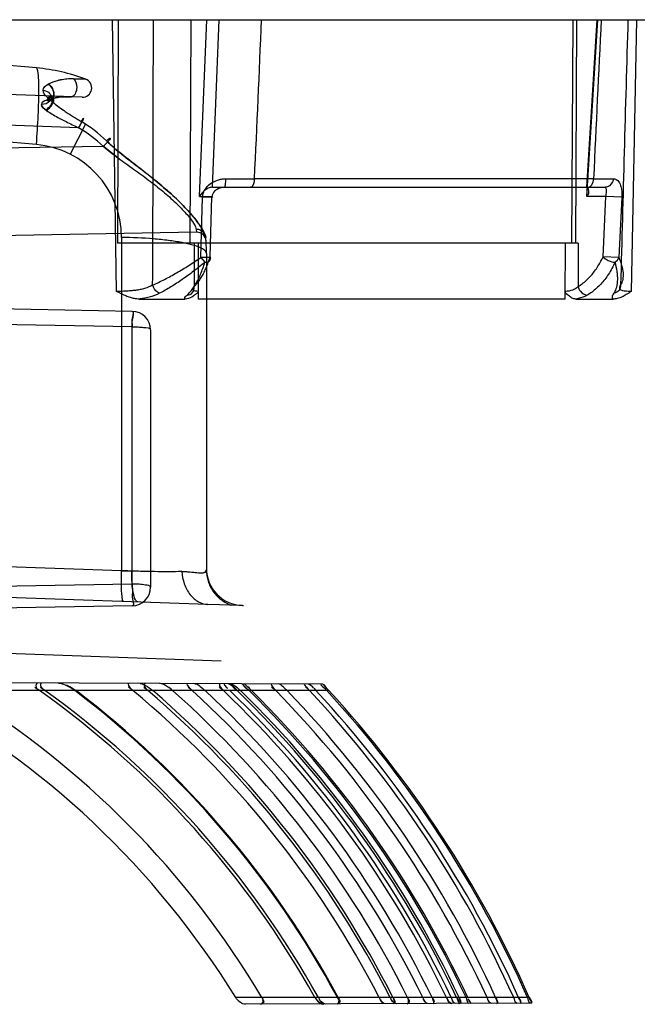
# Model space of a CAD drawing. Header units: millimetres. Extents: x 0 to 297, y 0 to 210.
# Tile 278 of 401: x 147.646 to 147.811, y 158.861 to 159.126. Entities that reach past the tile are written whole.
import ezdxf

# ---------------------------------------------------------------- set-up
doc = ezdxf.new("R2010")
doc.units = ezdxf.units.MM
doc.header["$LTSCALE"] = 16.335
doc.layers.add('INTFCLR_1', color=7, linetype='CONTINUOUS')
doc.layers.add('INTFCLR_144815', color=7, linetype='CONTINUOUS')

msp = doc.modelspace()

# ---------------------------------------------------------------- linework, layer by layer
at = {"layer": 'INTFCLR_1', "color": 9, "linetype": 'Continuous'}
for p, q in [((147.650021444, 159.1127574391), (147.5056636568, 159.125387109)), ((147.6622725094, 159.1049182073), (147.5056636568, 159.110387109)), ((147.6632385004, 159.109757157), (147.659950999, 159.1098176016)), ((147.6632385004, 159.109757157), (147.659950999, 159.1098176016)), ((147.6599509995, 159.1098175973), (147.6632384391, 159.1097570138)), ((147.6599509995, 159.1098175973), (147.6632384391, 159.1097570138)), ((147.650021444, 159.0921772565), (147.5056636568, 159.1048069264)), ((147.6613541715, 159.0966917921), (147.5056636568, 159.1021286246)), ((147.663172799, 159.0976999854), (147.6590911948, 159.0895987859)), ((147.6679941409, 159.0916823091), (147.5056636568, 159.08884882)), ((147.6723601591, 159.0882859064), (147.6679941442, 159.0916823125)), ((147.6930114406, 159.0686572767), (147.5056636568, 159.065387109)), ((147.6929197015, 159.069429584), (147.6930114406, 159.0686572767)), ((147.6728425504, 159.067272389), (147.6728425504, 158.9777948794)), ((147.6956636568, 159.0629477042), (147.6956636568, 158.9779303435)), ((147.6757509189, 159.0474182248), (147.5056636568, 159.050387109)), ((147.6757509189, 159.0432870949), (147.6320579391, 159.0440497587)), ((147.6757509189, 158.9742141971), (147.6757509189, 159.0432870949)), ((147.6806636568, 159.0424189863), (147.6806636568, 158.9733460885)), ((147.6728425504, 158.9777948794), (147.6167964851, 158.9797520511)), ((147.6960501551, 158.9687386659), (147.5056636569, 158.975387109)), ((147.6757509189, 158.9742141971), (147.5056636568, 158.9712453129)), ((147.675767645, 158.9733460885), (147.6757509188, 158.9742141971)), ((147.6757509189, 158.96834685), (147.5056636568, 158.9653779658)), ((147.7268776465, 158.9473400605), (147.615330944, 158.9477294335)), ((147.7285629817, 158.9456122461), (147.6160397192, 158.9456122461)), ((147.7823200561, 158.8631826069), (147.7035148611, 158.8631826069)), ((147.7829241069, 158.8616504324), (147.7061367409, 158.8613823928))]:
    msp.add_line(p, q, dxfattribs=at)
at = {"layer": 'INTFCLR_1', "color": 7, "linetype": 'Continuous'}
for p, q in [((147.6527585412, 159.101334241), (147.6525313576, 159.1014980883)), ((147.6527585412, 159.101334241), (147.6525313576, 159.1014980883)), ((147.689046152, 158.9775556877), (147.6904317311, 158.9775356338)), ((147.7032295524, 158.9462360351), (147.7038963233, 158.9456122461)), ((147.7077463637, 158.9456122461), (147.7071298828, 158.9462153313)), ((147.7244856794, 158.9462155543), (147.7250683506, 158.9456122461)), ((147.7280167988, 158.946201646), (147.7285629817, 158.9456122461)), ((147.7247948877, 158.8631826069), (147.7258906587, 158.8619373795)), ((147.7601310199, 158.8631826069), (147.760481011, 158.8625614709)), ((147.7604812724, 158.8625610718), (147.7601310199, 158.8631826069)), ((147.7258906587, 158.8619373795), (147.7259060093, 158.8619260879)), ((147.7259228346, 158.8619138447), (147.7259057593, 158.8619262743)), ((147.7468143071, 158.8615243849), (147.7463799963, 158.8616539))]:
    msp.add_line(p, q, dxfattribs=at)
at = {"layer": 'INTFCLR_1', "color": 6, "linetype": 'Continuous'}
for p, q in [((147.7023292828, 158.9685193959), (147.6960501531, 158.9687386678)), ((147.7053146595, 158.9684151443), (147.7023292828, 158.9685193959)), ((147.7053146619, 158.9684151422), (147.7056015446, 158.9684051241)), ((147.5056636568, 158.9603779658), (147.699635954, 158.9536043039))]:
    msp.add_line(p, q, dxfattribs=at)
at = {"layer": 'INTFCLR_1', "color": 7, "linetype": 'Continuous'}
for points in [[(147.7259214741, 158.8619148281), (147.725937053, 158.8619036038), (147.7259524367, 158.861892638), (147.7259679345, 158.86188171), (147.7259844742, 158.8618701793), (147.726002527, 158.8618577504), (147.7260216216, 158.8618447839), (147.7260412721, 158.8618316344), (147.7260613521, 158.8618184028), (147.726081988, 158.8618050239), (147.7261030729, 158.861791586)], [(147.7262814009, 158.8616874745), (147.7262538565, 158.8617024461), (147.7262270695, 158.8617173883), (147.7262009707, 158.8617323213), (147.7261755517, 158.8617472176), (147.7261508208, 158.8617620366), (147.7261267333, 158.8617767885), (147.7261032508, 158.8617914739)], [(147.7262160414, 158.8617236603), (147.7262405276, 158.8617098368), (147.726265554, 158.8616960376), (147.7262911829, 158.8616822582), (147.726317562, 158.8616684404), (147.7263447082, 158.8616546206), (147.7263726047, 158.8616408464), (147.7264013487, 158.8616270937), (147.7264310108, 158.861613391), (147.7264615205, 158.8615998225)], [(147.7269750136, 158.8614593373), (147.7269295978, 158.8614640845), (147.7268850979, 158.8614703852), (147.7268415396, 158.8614780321), (147.7267989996, 158.86148689), (147.7267575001, 158.8614968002), (147.726717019, 158.8615075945), (147.7266775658, 158.8615191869), (147.7266391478, 158.8615314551), (147.7266017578, 158.8615442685), (147.7265653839, 158.8615575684), (147.7265300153, 158.8615712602), (147.7264956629, 158.861585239), (147.7264623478, 158.8615994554)], [(147.726557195, 158.8615606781), (147.7265907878, 158.861548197), (147.7266255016, 158.8615360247), (147.7266612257, 158.8615242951), (147.7266979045, 158.8615130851), (147.7267355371, 158.8615025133), (147.7267741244, 158.8614926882), (147.7268136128, 158.8614836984), (147.7268540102, 158.8614756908), (147.7268953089, 158.8614688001), (147.7269374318, 158.8614631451), (147.7269803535, 158.8614589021), (147.7270240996, 158.8614562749), (147.72706867, 158.8614554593)]]:
    msp.add_lwpolyline(points, dxfattribs=at)
at = {"layer": 'INTFCLR_1', "color": 9, "linetype": 'Continuous'}
for centre, radius, start, end in [((147.6456636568, 159.0629477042), 0.05, 69.4211022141, 84.9999999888), ((147.6623597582, 159.1074166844), 0.0025, 267.9999999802, 69.42110221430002), ((147.6440387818, 159.0678481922), 0.0354577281, 57.3414943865, 59.491295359), ((147.6441294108, 159.0679888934), 0.0352903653, 45.5731233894, 59.4992245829), ((147.6441749, 159.0670156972), 0.0342899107, 46.00123730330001, 59.9337677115), ((147.6478425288, 159.0672723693), 0.0250000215, 4.52434e-05, 84.99995476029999), ((147.6930550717, 159.0661576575), 0.0025, 3.874885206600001, 90.9999999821), ((147.6456636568, 159.0629477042), 0.05, 0, 4.926790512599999), ((147.6756636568, 159.0424189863), 0.005, 0, 89.000000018), ((147.6877929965, 159.3267426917), 0.3492679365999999, 267.546699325, 267.9981576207), ((147.7056636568, 158.9784090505), 0.01, 180, 268.0000000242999), ((147.6756636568, 158.9733460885), 0.005, 270.9999999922, 359.9999999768)]:
    msp.add_arc(centre, radius, start, end, dxfattribs=at)
at = {"layer": 'INTFCLR_1', "color": 7, "linetype": 'Continuous'}
for centre, radius, start, end in [((147.6954099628, 158.9346540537), 0.0164587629, 45.301403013, 50.82718520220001), ((147.6701220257, 158.9076597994), 0.053442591, 46.1733571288, 47.76525494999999), ((147.7164179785, 158.9357692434), 0.0155977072, 42.4939017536, 47.8873850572), ((147.7078484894, 158.9271594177), 0.0277374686, 43.35498383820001, 46.68213847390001)]:
    msp.add_arc(centre, radius, start, end, dxfattribs=at)
at = {"layer": 'INTFCLR_1', "color": 6, "linetype": 'Continuous'}
for centre, radius, start, end in [((147.5062569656, 158.7414793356), 0.2317811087, 31.6735654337, 61.7286199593), ((147.5051048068, 158.7414791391), 0.2387939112, 30.6411477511, 58.7432028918), ((147.5062575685, 158.741479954), 0.250140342, 29.1132776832, 54.6933841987), ((147.5061526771, 158.7414800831), 0.2510414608, 28.9987609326, 54.40396295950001), ((147.5052090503, 158.7414793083), 0.2563638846, 28.3416955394, 52.7746558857), ((147.5051053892, 158.7414798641), 0.2566519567, 28.3068828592, 52.68987816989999), ((147.5060461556, 158.7414790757), 0.2655610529, 27.2767115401, 50.2360750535), ((147.5061509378, 158.7414787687), 0.2680878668, 26.9986901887, 49.5915213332), ((147.5053130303, 158.7414790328), 0.2694859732, 26.84726845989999, 49.2435110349), ((147.5052084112, 158.7414788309), 0.2730770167, 26.4665830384, 48.3769152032), ((147.5059419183, 158.7414795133), 0.2760837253, 26.1561810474, 47.67922829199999), ((147.5054180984, 158.7414793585), 0.2787872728, 25.8836587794, 47.07260871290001), ((147.5060471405, 158.7414799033), 0.2817271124, 25.5937835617, 46.43348082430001), ((147.5058375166, 158.7414795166), 0.283058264, 25.4648780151, 46.15103037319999), ((147.5055228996, 158.7414792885), 0.2846440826, 25.31301019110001, 45.8197993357), ((147.5053199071, 158.7414829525), 0.285423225, 25.23824973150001, 45.65799047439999), ((147.5057318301, 158.7414790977), 0.2867447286, 25.114687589, 45.3895949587), ((147.5056257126, 158.7414781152), 0.2872690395, 25.0658951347, 45.28396699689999), ((147.5059455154, 158.7414813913), 0.2916642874, 24.6620208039, 44.4175829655), ((147.5054207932, 158.741480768), 0.2942256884, 24.4333441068, 43.93102564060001), ((147.5058378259, 158.7414797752), 0.2982782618, 24.0803761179, 43.18601295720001), ((147.5055230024, 158.7414794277), 0.2997838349, 23.9519138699, 42.91661751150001), ((147.5057300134, 158.7414779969), 0.3017813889, 23.7838467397, 42.5653647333), ((147.5056262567, 158.7414786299), 0.3022768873, 23.7423300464, 42.4790020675)]:
    msp.add_arc(centre, radius, start, end, dxfattribs=at)
at = {"layer": 'INTFCLR_1', "color": 9, "linetype": 'Continuous'}
for points, knots in [([(147.650021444, 159.0921772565), (147.6502152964, 159.0947947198), (147.6504554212, 159.0986289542), (147.6506410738, 159.1035330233), (147.650687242, 159.1062715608), (147.6506727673, 159.1081986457), (147.6506278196, 159.1098817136), (147.6505218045, 159.1113706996), (147.6503124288, 159.1124307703), (147.650118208, 159.1127489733), (147.650021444, 159.1127574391)], [0, 0, 0, 0, 0.3800388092, 0.5562130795, 0.7104722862, 0.7767893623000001, 0.8348722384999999, 0.9554954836, 0.9859353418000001, 1, 1, 1, 1]), ([(147.6526967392, 159.1041345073), (147.6528652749, 159.1040623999), (147.6532960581, 159.1039385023), (147.6541070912, 159.1040816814), (147.6547972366, 159.1050512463), (147.6547119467, 159.1067751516), (147.6538978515, 159.1080030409), (147.6531972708, 159.108427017)], [0, 0, 0, 0, 0.0877233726, 0.2117421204, 0.3663005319, 0.6081288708, 1, 1, 1, 1]), ([(147.6532005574, 159.1084288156), (147.6533825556, 159.1083186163), (147.6539012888, 159.107903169), (147.6544280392, 159.1071116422), (147.6547061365, 159.1061690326), (147.6547829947, 159.1051295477), (147.6540929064, 159.1038622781), (147.653050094, 159.103985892), (147.652699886, 159.1041357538)], [0, 0, 0, 0, 0.1019473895, 0.3156563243, 0.4429133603, 0.5684180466, 0.8174743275, 1, 1, 1, 1]), ([(147.6599509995, 159.1098175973), (147.6590817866, 159.1098354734), (147.657623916, 159.1097507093), (147.6553472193, 159.1093136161), (147.6539620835, 159.1088330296), (147.6531972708, 159.108427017)], [0, 0, 0, 0, 0.3750966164, 0.6264115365, 1, 1, 1, 1]), ([(147.659950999, 159.1098176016), (147.6596616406, 159.1098235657), (147.6587942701, 159.1098188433), (147.65734862, 159.1096968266), (147.6553561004, 159.1093162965), (147.653968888, 159.1088364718), (147.6532005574, 159.1084288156)], [0, 0, 0, 0, 0.1249041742, 0.3742031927, 0.6246316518, 1, 1, 1, 1]), ([(147.6591522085, 159.1050271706), (147.65930469, 159.1050218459), (147.6599239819, 159.1051316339), (147.660705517, 159.106073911), (147.6610849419, 159.1077936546), (147.6606510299, 159.1093578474), (147.659950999, 159.1098176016)], [0, 0, 0, 0, 0.07883335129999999, 0.3143048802, 0.5672706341, 1, 1, 1, 1]), ([(147.6591522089, 159.1050271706), (147.6593046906, 159.1050218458), (147.6599239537, 159.1051316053), (147.6606976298, 159.1060643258), (147.6610857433, 159.1077790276), (147.6606600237, 159.1093519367), (147.6599509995, 159.1098175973)], [0, 0, 0, 0, 0.0788655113, 0.3144328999, 0.5615329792, 1, 1, 1, 1]), ([(147.6518134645, 159.1067596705), (147.6520426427, 159.1067381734), (147.6528122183, 159.1065865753), (147.6538248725, 159.1059043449), (147.6540752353, 159.1046882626), (147.653440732, 159.1033406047), (147.652175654, 159.1029293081), (147.6513716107, 159.1029513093)], [0, 0, 0, 0, 0.1047196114, 0.35804217, 0.4938962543, 0.6340730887, 1, 1, 1, 1]), ([(147.6532474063, 159.1045456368), (147.6530704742, 159.1047135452), (147.6524589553, 159.1053263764), (147.6518105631, 159.10611709), (147.6518137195, 159.1067596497)], [0, 0, 0, 0, 0.2751553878, 1, 1, 1, 1]), ([(147.6532459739, 159.1045469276), (147.6530690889, 159.1047146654), (147.652455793, 159.1053275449), (147.6518241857, 159.1061176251), (147.6518134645, 159.1067596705)], [0, 0, 0, 0, 0.2751657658, 1, 1, 1, 1]), ([(147.6526967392, 159.1041345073), (147.6533187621, 159.1043758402), (147.6546371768, 159.1047205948), (147.656802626, 159.105018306), (147.6583235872, 159.1050561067), (147.6591522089, 159.1050271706)], [0, 0, 0, 0, 0.3055295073, 0.6203188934, 1, 1, 1, 1]), ([(147.6591522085, 159.1050271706), (147.6588760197, 159.1050368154), (147.6580492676, 159.105049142), (147.656672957, 159.1049876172), (147.6547820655, 159.1047460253), (147.6534523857, 159.1044275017), (147.652699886, 159.1041357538)], [0, 0, 0, 0, 0.1266139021, 0.378755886, 0.6302353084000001, 1, 1, 1, 1]), ([(147.6527611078, 159.1013378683), (147.6529411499, 159.1014647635), (147.6532737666, 159.1017366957), (147.6537452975, 159.1022338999), (147.6543878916, 159.1030263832), (147.6552383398, 159.1051146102), (147.653621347, 159.1047683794), (147.6532459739, 159.1045469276)], [0, 0, 0, 0, 0.1247926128, 0.2441029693, 0.3800727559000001, 0.7530810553, 1, 1, 1, 1]), ([(147.6532459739, 159.1045469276), (147.6537195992, 159.1040930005), (147.6550910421, 159.1029637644), (147.6568957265, 159.1016646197), (147.6585730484, 159.1005414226), (147.6597128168, 159.0998094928), (147.6608687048, 159.0990939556), (147.6616484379, 159.0986288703), (147.6620395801, 159.0983968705)], [0, 0, 0, 0, 0.183123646, 0.4949655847, 0.6205441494, 0.7465742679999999, 0.8730550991, 1, 1, 1, 1]), ([(147.6527611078, 159.1013378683), (147.653232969, 159.1010023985), (147.6542315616, 159.1003687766), (147.6559717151, 159.0993800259), (147.6583444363, 159.0981319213), (147.6602154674, 159.097226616), (147.6613541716, 159.0966917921)], [0, 0, 0, 0, 0.1776285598, 0.3624133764, 0.6140221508, 1, 1, 1, 1]), ([(147.6613541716, 159.0966917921), (147.6614681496, 159.0968843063), (147.6618720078, 159.097584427), (147.6633171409, 159.1000994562), (147.6622299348, 159.0986979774), (147.6620394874, 159.0983966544)], [0, 0, 0, 0, 0.1698818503, 0.7293255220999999, 1, 1, 1, 1]), ([(147.6613541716, 159.0966917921), (147.6614681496, 159.0968843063), (147.6618720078, 159.097584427), (147.6633171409, 159.1000994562), (147.6622299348, 159.0986979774), (147.6620394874, 159.0983966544)], [0, 0, 0, 0, 0.1698818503, 0.7293255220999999, 1, 1, 1, 1]), ([(147.6613541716, 159.0966917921), (147.6615994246, 159.097106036), (147.6620675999, 159.0980018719), (147.6624750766, 159.0985632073), (147.662738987, 159.0993737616), (147.662464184, 159.0990558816), (147.6623139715, 159.0988153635), (147.6621289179, 159.0985382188), (147.6620395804, 159.0983968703)], [0, 0, 0, 0, 0.357546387, 0.6788259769, 0.7253242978, 0.7724505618, 0.8758066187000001, 1, 1, 1, 1]), ([(147.6688326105, 159.0931913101), (147.6689616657, 159.0933102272), (147.6692279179, 159.0935454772), (147.6694711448, 159.0937433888), (147.6698563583, 159.0940068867), (147.6697280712, 159.093577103), (147.6694233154, 159.0932895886), (147.6688423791, 159.0925360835), (147.6683350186, 159.0920252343), (147.6679941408, 159.0916823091)], [0, 0, 0, 0, 0.127503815, 0.2379455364, 0.2962226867, 0.3383310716, 0.4668162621, 0.64869022, 1, 1, 1, 1]), ([(147.6954788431, 159.0672418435), (147.6954506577, 159.0675688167), (147.6952020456, 159.0683260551), (147.6945723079, 159.0695171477), (147.6927808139, 159.0721944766), (147.6903625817, 159.0748899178), (147.6875852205, 159.0776354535), (147.6856733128, 159.0793968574), (147.6836661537, 159.0811437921), (147.6819296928, 159.0825751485), (147.6805085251, 159.0837117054), (147.6790718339, 159.08484323), (147.6772628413, 159.0862364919), (147.6750900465, 159.0878992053), (147.6729362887, 159.0895798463), (147.6711835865, 159.0910319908), (147.669821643, 159.0922430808), (147.6691572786, 159.092869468), (147.6688326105, 159.0931913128)], [0, 0, 0, 0, 0.026211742, 0.0625242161, 0.1076628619, 0.2830248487, 0.3503449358, 0.4196750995, 0.4905863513, 0.5628510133, 0.599387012, 0.6359266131, 0.7089111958, 0.7817510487, 0.8544474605, 0.9270953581, 0.9634874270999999, 1, 1, 1, 1]), ([(147.6688326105, 159.0931913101), (147.6691575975, 159.0928712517), (147.6698205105, 159.0922448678), (147.6711828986, 159.0910314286), (147.6729432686, 159.0895744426), (147.6747478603, 159.0881672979), (147.6762016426, 159.0870485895), (147.6776555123, 159.0859351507), (147.6794596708, 159.0845431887), (147.6815919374, 159.0828546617), (147.6836719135, 159.0811369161), (147.6856823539, 159.0793890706), (147.6875939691, 159.0776251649), (147.6893765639, 159.0758658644), (147.6910038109, 159.0741365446), (147.6924360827, 159.0724703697), (147.6936509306, 159.0709063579), (147.6947306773, 159.0692426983), (147.6954125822, 159.0680112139), (147.6954788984, 159.0672418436)], [0, 0, 0, 0, 0.0364372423, 0.07283844, 0.1457278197, 0.2189245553, 0.2556353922, 0.2922657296, 0.3652115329, 0.4376655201, 0.5095285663, 0.5806844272, 0.6504491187, 0.7172727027, 0.7807322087, 0.8400315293, 0.8928975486, 0.9383120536, 1, 1, 1, 1]), ([(147.6679941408, 159.0916823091), (147.6692786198, 159.090587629), (147.6712935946, 159.0890426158), (147.6740448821, 159.0870755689), (147.6761108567, 159.0856116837), (147.6781494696, 159.0841479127), (147.6801407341, 159.0826745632), (147.6820717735, 159.0811826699), (147.6839313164, 159.0796760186), (147.6856894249, 159.0781609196), (147.6873245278, 159.0766596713), (147.68881405, 159.0751933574), (147.6901242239, 159.0737878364), (147.6913621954, 159.0723176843), (147.6923425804, 159.0709284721), (147.6928734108, 159.0698736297), (147.6929197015, 159.069429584)], [0, 0, 0, 0, 0.1501208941, 0.2255835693, 0.3008820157, 0.3753431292, 0.4488241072, 0.5212096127, 0.5923882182, 0.6616879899, 0.7276185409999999, 0.7898159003, 0.8475301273, 0.8985903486, 0.9602872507, 1, 1, 1, 1]), ([(147.6954788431, 159.0672418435), (147.6954538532, 159.0675317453), (147.6951466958, 159.0687038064), (147.6938140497, 159.0694589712), (147.6929197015, 159.069429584)], [0, 0, 0, 0, 0.2453828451, 1, 1, 1, 1]), ([(147.6954788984, 159.0672418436), (147.695427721, 159.0678355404), (147.6948056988, 159.0690366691), (147.6935316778, 159.0694496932), (147.6929197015, 159.069429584)], [0, 0, 0, 0, 0.4932096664, 1, 1, 1, 1]), ([(147.6956636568, 159.0629477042), (147.6956636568, 159.0636790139), (147.6939787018, 159.0645910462), (147.691812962, 159.0653051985), (147.6888686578, 159.0659637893), (147.6853568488, 159.0664905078), (147.679930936, 159.0670443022), (147.6757058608, 159.0672288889), (147.6728425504, 159.067272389)], [0, 0, 0, 0, 0.0925205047, 0.1855552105, 0.3114203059, 0.4650078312, 0.6377109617, 1, 1, 1, 1]), ([(147.6757509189, 159.0474182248), (147.6762305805, 159.0474098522), (147.6753565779, 159.0451208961), (147.6757642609, 159.044184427), (147.6757509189, 159.0432870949)], [0, 0, 0, 0, 0.348349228, 1, 1, 1, 1]), ([(147.6757509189, 159.0432870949), (147.6757596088, 159.0438715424), (147.6754954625, 159.0449614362), (147.6765434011, 159.0474043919), (147.6757509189, 159.0474182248)], [0, 0, 0, 0, 0.4244467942, 1, 1, 1, 1]), ([(147.6757509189, 159.0432870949), (147.676280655, 159.0432854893), (147.6773506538, 159.0432741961), (147.678783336, 159.0430317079), (147.6806636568, 159.0430803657), (147.6806636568, 159.0424189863)], [0, 0, 0, 0, 0.3153679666, 0.6062626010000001, 1, 1, 1, 1]), ([(147.6733651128, 158.9695308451), (147.6731562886, 158.9695381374), (147.6730754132, 158.9706971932), (147.6729051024, 158.9716584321), (147.6728539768, 158.9732398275), (147.6728076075, 158.975187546), (147.6728212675, 158.976740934), (147.6728425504, 158.9777948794)], [0, 0, 0, 0, 0.0752555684, 0.2896871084, 0.4441857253, 0.6203357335, 1, 1, 1, 1]), ([(147.689046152, 158.9775556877), (147.6879049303, 158.9775246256), (147.685451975, 158.9774975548), (147.6815625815, 158.9775245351), (147.6773025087, 158.9776229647), (147.6743544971, 158.977730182), (147.6728425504, 158.9777948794)], [0, 0, 0, 0, 0.2113104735, 0.4539993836, 0.7198930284, 1, 1, 1, 1]), ([(147.6772150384, 158.9693964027), (147.6769303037, 158.9694063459), (147.6763244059, 158.9703376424), (147.675979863, 158.972023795), (147.6756411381, 158.9746638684), (147.6755924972, 158.9766327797), (147.6755924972, 158.9776879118)], [0, 0, 0, 0, 0.0986461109, 0.3139044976, 0.6346728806, 1, 1, 1, 1]), ([(147.689046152, 158.9775556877), (147.6895496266, 158.9775623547), (147.690940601, 158.9775402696), (147.6927394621, 158.9773092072), (147.6956636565, 158.9770261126), (147.6956636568, 158.9779303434)], [0, 0, 0, 0, 0.2252950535, 0.5954098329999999, 1, 1, 1, 1]), ([(147.689046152, 158.9775556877), (147.6891261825, 158.9764395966), (147.6895644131, 158.9742260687), (147.6910786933, 158.9713226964), (147.6933435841, 158.9692955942), (147.6951953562, 158.9687685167), (147.6960501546, 158.9687386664)], [0, 0, 0, 0, 0.2745585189, 0.5464650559, 0.7901301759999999, 1, 1, 1, 1]), ([(147.6956636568, 158.9779303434), (147.6956636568, 158.9769349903), (147.6959736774, 158.9748820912), (147.6973629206, 158.9720709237), (147.6995548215, 158.9698267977), (147.7013894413, 158.9688512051), (147.7023292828, 158.9685193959)], [0, 0, 0, 0, 0.2438362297, 0.4997691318, 0.7558352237, 1, 1, 1, 1]), ([(147.675767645, 158.9733460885), (147.6757762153, 158.9728548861), (147.6758465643, 158.9717701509), (147.6755722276, 158.9704063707), (147.6763913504, 158.9683580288), (147.6757509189, 158.96834685)], [0, 0, 0, 0, 0.294764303, 0.6156850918, 1, 1, 1, 1]), ([(147.6806636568, 158.9733460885), (147.6806636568, 158.9738394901), (147.6790349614, 158.9739313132), (147.6776366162, 158.9741902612), (147.6763761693, 158.974212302), (147.6757509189, 158.9742141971)], [0, 0, 0, 0, 0.293053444, 0.6286339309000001, 1, 1, 1, 1])]:
    msp.add_open_spline(points, degree=3, knots=knots, dxfattribs=at)
for points in [[(147.6518134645, 159.1067596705), (147.6518013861, 159.107482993), (147.6525634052, 159.1080862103), (147.6532005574, 159.1084288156)], [(147.6518137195, 159.1067596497), (147.6518044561, 159.1074818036), (147.6525622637, 159.1080829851), (147.6531972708, 159.108427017)], [(147.652699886, 159.1041357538), (147.6521473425, 159.1039198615), (147.6513426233, 159.1035438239), (147.6513716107, 159.1029513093)], [(147.652762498, 159.1013368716), (147.6521835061, 159.1017483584), (147.6513689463, 159.1022409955), (147.6513716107, 159.1029513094)], [(147.6513716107, 159.1029513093), (147.6513801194, 159.1022415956), (147.6521828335, 159.1017494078), (147.6527611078, 159.1013378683)]]:
    msp.add_open_spline(points, degree=3, dxfattribs=at)
at = {"layer": 'INTFCLR_1', "color": 7, "linetype": 'Continuous'}
for points, knots in [([(147.6525313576, 159.1014980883), (147.6527161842, 159.1016187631), (147.6530583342, 159.1018809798), (147.6535427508, 159.1023674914), (147.654212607, 159.1031615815), (147.6550557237, 159.1052616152), (147.6534052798, 159.1049803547), (147.6530112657, 159.104765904)], [0, 0, 0, 0, 0.1231964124, 0.2410528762, 0.3755812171, 0.7496297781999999, 1, 1, 1, 1]), ([(147.6525313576, 159.1014980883), (147.6527161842, 159.1016187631), (147.6530583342, 159.1018809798), (147.6535427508, 159.1023674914), (147.654212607, 159.1031615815), (147.6550557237, 159.1052616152), (147.6534052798, 159.1049803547), (147.6530112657, 159.104765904)], [0, 0, 0, 0, 0.1231964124, 0.2410528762, 0.3755812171, 0.7496297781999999, 1, 1, 1, 1]), ([(147.6530112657, 159.104765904), (147.6535489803, 159.1042206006), (147.6546652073, 159.1033130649), (147.6561700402, 159.1021868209), (147.6574533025, 159.1012914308), (147.6585732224, 159.1005407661), (147.6597126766, 159.099809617), (147.6608685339, 159.0990942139), (147.6616480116, 159.0986284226), (147.6620394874, 159.0983966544)], [0, 0, 0, 0, 0.2075711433, 0.3884682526, 0.5097666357, 0.6315762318, 0.753889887, 0.876692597, 1, 1, 1, 1]), ([(147.689046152, 158.9775556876), (147.689994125, 158.9775807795), (147.6915893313, 158.9774813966), (147.6935097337, 158.977191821), (147.6956636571, 158.9771829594), (147.6956636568, 158.9779303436)], [0, 0, 0, 0, 0.4222890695, 0.6671828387, 1, 1, 1, 1]), ([(147.7016255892, 158.9474282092), (147.7020780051, 158.9474347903), (147.7027862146, 158.9465133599), (147.7035239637, 158.945973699), (147.7038963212, 158.9456122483)], [0, 0, 0, 0, 0.4657843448, 1, 1, 1, 1]), ([(147.7247948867, 158.8631826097), (147.72504477, 158.8627334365), (147.7256847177, 158.8619948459), (147.72660603, 158.8614512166), (147.7270686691, 158.8614554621)], [0, 0, 0, 0, 0.5262852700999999, 1, 1, 1, 1])]:
    msp.add_open_spline(points, degree=3, knots=knots, dxfattribs=at)
at = {"layer": 'INTFCLR_1', "color": 6, "linetype": 'Continuous'}
for points in [[(147.6503202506, 158.9476072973), (147.64983532, 158.9476089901), (147.6497400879, 158.9464445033), (147.650135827, 158.9461642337)], [(147.6513646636, 158.9476036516), (147.6508957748, 158.9476052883), (147.6511475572, 158.9464795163), (147.6515288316, 158.9462065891)], [(147.6748160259, 158.9475217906), (147.6743441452, 158.9475234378), (147.6749118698, 158.9464843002), (147.6752746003, 158.9461824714)], [(147.6792064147, 158.9475064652), (147.6787567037, 158.947508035), (147.6790068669, 158.9464564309), (147.6793492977, 158.9461649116)], [(147.6905559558, 158.9474668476), (147.6900687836, 158.9474685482), (147.6908804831, 158.9465036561), (147.691240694, 158.9461756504)], [(147.6993024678, 158.9474363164), (147.6988567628, 158.9474378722), (147.699363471, 158.9464626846), (147.6996864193, 158.9461555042)], [(147.70046976, 158.9474322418), (147.6999568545, 158.9474340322), (147.700991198, 158.9465332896), (147.701361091, 158.9461779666)], [(147.70046976, 158.9474322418), (147.7000121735, 158.9474338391), (147.7009151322, 158.946616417), (147.7012451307, 158.9462994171)], [(147.7054298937, 158.9474149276), (147.7049614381, 158.9474165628), (147.7060270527, 158.9466908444), (147.7063605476, 158.9463618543)], [(147.7131870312, 158.94738785), (147.7127331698, 158.9473894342), (147.7134497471, 158.9464803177), (147.7137673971, 158.9461561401)], [(147.722063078, 158.9473568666), (147.7215916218, 158.9473585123), (147.7225012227, 158.9465082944), (147.7228238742, 158.9461645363)], [(147.722063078, 158.9473568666), (147.7215916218, 158.9473585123), (147.7225012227, 158.9465082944), (147.7228238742, 158.9461645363)], [(147.7231037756, 158.9473532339), (147.7236277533, 158.9473514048), (147.7239728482, 158.9467529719), (147.7243296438, 158.9463692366)], [(147.7265372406, 158.9473412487), (147.7259495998, 158.9473433), (147.7272608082, 158.9464134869), (147.7276583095, 158.9459806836)], [(147.7268776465, 158.9473400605), (147.7273522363, 158.9473384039), (147.7275682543, 158.9466876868), (147.7278887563, 158.946337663)], [(147.6508266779, 158.9456122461), (147.6504326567, 158.945891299), (147.6492645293, 158.9465799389), (147.6497473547, 158.9465782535)], [(147.652275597, 158.9456122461), (147.6518974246, 158.9458829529), (147.6507478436, 158.9465179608), (147.6512129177, 158.9465163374)], [(147.675905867, 158.9456122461), (147.6755336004, 158.94592201), (147.6743828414, 158.9466297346), (147.6748671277, 158.9466280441)], [(147.6799342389, 158.9456122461), (147.6795903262, 158.945905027), (147.6785457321, 158.9465927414), (147.6789973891, 158.9465911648)], [(147.6918237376, 158.9456122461), (147.6914736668, 158.9459310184), (147.6903580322, 158.9466302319), (147.6908314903, 158.9466285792)], [(147.7002124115, 158.9456122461), (147.6998618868, 158.9459456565), (147.6987768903, 158.9467095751), (147.6992606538, 158.9467078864)], [(147.7071075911, 158.9456122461), (147.7067553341, 158.9459597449), (147.7055694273, 158.9466698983), (147.7060642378, 158.946668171)], [(147.7077463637, 158.9456122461), (147.7073944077, 158.9459607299), (147.7071745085, 158.9466444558), (147.7066792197, 158.9466461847)], [(147.7142691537, 158.9456122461), (147.7139293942, 158.9459589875), (147.7128396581, 158.9467228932), (147.7133251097, 158.9467211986)], [(147.7233231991, 158.9456122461), (147.7229824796, 158.9459752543), (147.7218515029, 158.9467464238), (147.72234936, 158.9467446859)], [(147.7279938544, 158.9456122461), (147.7276558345, 158.9459802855), (147.7264965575, 158.9467330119), (147.7269962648, 158.9467312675)], [(147.7102022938, 158.8613965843), (147.7106526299, 158.8613981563), (147.7110559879, 158.8622073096), (147.7108264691, 158.8625947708)], [(147.7105572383, 158.8631826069), (147.7107946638, 158.8627817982), (147.7113292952, 158.8618206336), (147.7108634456, 158.8618190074)], [(147.7257210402, 158.8631826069), (147.7259689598, 158.8627353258), (147.7261709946, 158.8619851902), (147.7266823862, 158.8619869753)], [(147.727747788, 158.8614578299), (147.7272370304, 158.861456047), (147.7266729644, 158.8617850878), (147.7264253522, 158.8622318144)], [(147.7307571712, 158.8614683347), (147.7312622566, 158.8614700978), (147.7314336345, 158.8624745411), (147.7311941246, 158.8629192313)], [(147.7308430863, 158.8631826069), (147.7310693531, 158.8627631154), (147.7316506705, 158.8617932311), (147.7311740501, 158.8617915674)], [(147.7308430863, 158.8631826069), (147.7310693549, 158.8627631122), (147.7316507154, 158.8617932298), (147.7311740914, 158.861791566)], [(147.7310668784, 158.8631826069), (147.7312876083, 158.862772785), (147.7317751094, 158.8618090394), (147.7313096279, 158.8618074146)], [(147.7420777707, 158.8631826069), (147.7422979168, 158.8627556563), (147.74242571, 158.8620016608), (147.7429060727, 158.8620033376)], [(147.7436930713, 158.8615134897), (147.7431586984, 158.8615116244), (147.7427095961, 158.8620686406), (147.7424646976, 158.862543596)], [(147.7450216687, 158.8631826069), (147.7452386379, 158.8627567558), (147.7453968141, 158.8620285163), (147.7458747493, 158.8620301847)], [(147.7457520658, 158.8631826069), (147.7459552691, 158.8627811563), (147.7465923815, 158.8618920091), (147.7461424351, 158.8618904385)], [(147.7458847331, 158.86152114), (147.7463388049, 158.8615227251), (147.746097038, 158.8624782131), (147.7458919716, 158.8628833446)], [(147.7495925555, 158.8615340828), (147.7500507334, 158.8615356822), (147.7499996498, 158.862483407), (147.74979545, 158.8628935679)], [(147.7496653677, 158.8631826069), (147.74988085, 158.8627497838), (147.7504125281, 158.8617579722), (147.7499290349, 158.8617562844)], [(147.7537535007, 158.8631826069), (147.7539553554, 158.8627715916), (147.7540209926, 158.862014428), (147.7544788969, 158.8620160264)], [(147.755059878, 158.8615531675), (147.7546015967, 158.8615515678), (147.7543092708, 158.8621331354), (147.7541072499, 158.8625444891)], [(147.7562380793, 158.8631826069), (147.7564336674, 158.8627795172), (147.7571250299, 158.8619137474), (147.7566769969, 158.8619121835)], [(147.7565565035, 158.8615583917), (147.7570030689, 158.8615599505), (147.75656921, 158.8624838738), (147.7563742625, 158.8628856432)], [(147.7613963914, 158.8631826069), (147.7616205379, 158.8627119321), (147.761657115, 158.8618263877), (147.7621784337, 158.8618282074)], [(147.7624559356, 158.8615789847), (147.7619350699, 158.8615771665), (147.7617813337, 158.8623871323), (147.761557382, 158.8628573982)], [(147.7628370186, 158.8631826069), (147.7630292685, 158.8627761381), (147.7637795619, 158.8619285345), (147.7633299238, 158.8619269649)], [(147.7633292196, 158.861582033), (147.7637804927, 158.8615836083), (147.7631648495, 158.8624799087), (147.7629719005, 158.8628878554)], [(147.7636162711, 158.861583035), (147.7641509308, 158.8615849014), (147.7637252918, 158.862698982), (147.7634973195, 158.8631826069)], [(147.7634973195, 158.8631826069), (147.7637008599, 158.8627508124), (147.7643078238, 158.8617914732), (147.7638304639, 158.8617898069)], [(147.7653677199, 158.8631826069), (147.7655593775, 158.862773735), (147.7655212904, 158.8619690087), (147.7659728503, 158.861970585)], [(147.7662190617, 158.8615921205), (147.7657244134, 158.8615903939), (147.7657151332, 158.862445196), (147.7655051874, 158.862893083)], [(147.7665062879, 158.8615931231), (147.7669752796, 158.8615947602), (147.7661717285, 158.8624703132), (147.7659730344, 158.8628951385)], [(147.7665062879, 158.8615931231), (147.7669752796, 158.8615947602), (147.7661717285, 158.8624703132), (147.7659730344, 158.8628951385)], [(147.7665062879, 158.8615931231), (147.7669733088, 158.8615947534), (147.7661735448, 158.862466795), (147.7659756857, 158.8628898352)], [(147.7665062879, 158.8615931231), (147.7669733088, 158.8615947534), (147.7661735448, 158.862466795), (147.7659756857, 158.8628898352)], [(147.7710056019, 158.8631826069), (147.7712210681, 158.8627133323), (147.7713027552, 158.8618624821), (147.7718191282, 158.8618642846)], [(147.7721826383, 158.8616129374), (147.7716415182, 158.8616110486), (147.7713831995, 158.8623798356), (147.7711574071, 158.8628716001)], [(147.7732965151, 158.8631826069), (147.7734932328, 158.8627496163), (147.7741751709, 158.8618156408), (147.7736995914, 158.8618139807)], [(147.7735837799, 158.8616178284), (147.7741140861, 158.8616196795), (147.7735158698, 158.8626997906), (147.7732965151, 158.8631826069)], [(147.7781581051, 158.8631826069), (147.7783597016, 158.8627315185), (147.7783700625, 158.8618775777), (147.7788641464, 158.8618793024)], [(147.7791166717, 158.8616371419), (147.778624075, 158.8616354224), (147.7785039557, 158.862421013), (147.7783029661, 158.8628707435)], [(147.7799369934, 158.8616400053), (147.7804722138, 158.8616418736), (147.7797086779, 158.8626934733), (147.779491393, 158.8631826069)], [(147.779491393, 158.8631826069), (147.7796855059, 158.8627456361), (147.780445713, 158.8618311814), (147.7799675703, 158.8618295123)], [(147.7818821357, 158.8631826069), (147.7820733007, 158.8627488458), (147.7820177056, 158.8618961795), (147.7824917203, 158.8618978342)], [(147.7826538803, 158.8616494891), (147.7821965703, 158.8616478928), (147.7822073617, 158.8624492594), (147.7820229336, 158.8628677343)], [(147.7823200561, 158.8631826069), (147.7825082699, 158.8627547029), (147.7833244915, 158.8618887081), (147.7828570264, 158.8618870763)], [(147.7823200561, 158.8631826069), (147.7825082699, 158.8627547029), (147.7833244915, 158.8618887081), (147.7828570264, 158.8618870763)], [(147.7829241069, 158.8616504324), (147.7833712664, 158.8616519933), (147.7826221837, 158.8624930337), (147.7824421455, 158.8629023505)]]:
    msp.add_open_spline(points, degree=3, dxfattribs=at)
for points, knots in [([(147.6559421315, 158.9475876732), (147.6564116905, 158.9475860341), (147.6574529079, 158.9473336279), (147.6590461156, 158.9466736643), (147.6601329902, 158.9460211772), (147.6606695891, 158.9456122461)], [0, 0, 0, 0, 0.2719630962, 0.6092485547, 1, 1, 1, 1]), ([(147.6602967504, 158.9456122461), (147.6598632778, 158.9459415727), (147.6589287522, 158.9465482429), (147.6574864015, 158.947237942), (147.6564482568, 158.9475859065), (147.6559479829, 158.9475876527)], [0, 0, 0, 0, 0.3386556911, 0.6887831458, 1, 1, 1, 1]), ([(147.6779046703, 158.9475110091), (147.6784024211, 158.9475092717), (147.6795963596, 158.9468325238), (147.6806450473, 158.9461299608), (147.6812457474, 158.9456122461)], [0, 0, 0, 0, 0.3856265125, 1, 1, 1, 1]), ([(147.6865936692, 158.9456122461), (147.6861659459, 158.9459923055), (147.6850860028, 158.9467504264), (147.6838394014, 158.9474902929), (147.6830689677, 158.9474929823)], [0, 0, 0, 0, 0.4261681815, 1, 1, 1, 1]), ([(147.6925809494, 158.947459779), (147.6931253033, 158.9474578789), (147.6940389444, 158.9466168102), (147.6948860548, 158.9459898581), (147.6952920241, 158.9456122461)], [0, 0, 0, 0, 0.4954126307, 1, 1, 1, 1]), ([(147.702004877, 158.9474268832), (147.702527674, 158.9474250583), (147.7035214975, 158.9466938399), (147.7043841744, 158.9460320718), (147.7048137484, 158.9456122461)], [0, 0, 0, 0, 0.4653499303, 1, 1, 1, 1]), ([(147.7173150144, 158.9456122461), (147.7170040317, 158.9459350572), (147.7162857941, 158.9465297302), (147.7155219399, 158.9473796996), (147.7149924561, 158.9473815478)], [0, 0, 0, 0, 0.4584499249, 1, 1, 1, 1]), ([(147.7061367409, 158.8613823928), (147.7056596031, 158.8613807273), (147.7046145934, 158.8618827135), (147.70383483, 158.8626639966), (147.7035148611, 158.8631826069)], [0, 0, 0, 0, 0.439147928, 1, 1, 1, 1])]:
    msp.add_open_spline(points, degree=3, knots=knots, dxfattribs=at)
at = {"layer": 'INTFCLR_1', "color": 7, "linetype": 'Continuous'}
for points in [[(147.7016255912, 158.9474282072), (147.7021227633, 158.9474264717), (147.702476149, 158.9469033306), (147.702847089, 158.9465722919)], [(147.7032319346, 158.9462338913), (147.7028340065, 158.9465891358), (147.7025236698, 158.9472415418), (147.7019902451, 158.9472434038)], [(147.7038963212, 158.9456122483), (147.7034905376, 158.9460064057), (147.7032010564, 158.9467834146), (147.7026363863, 158.9467492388)], [(147.7231037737, 158.947353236), (147.7236600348, 158.9473633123), (147.7240203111, 158.9467082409), (147.7243993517, 158.9463009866)], [(147.7231037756, 158.9473532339), (147.7235515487, 158.9473516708), (147.7238457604, 158.9468434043), (147.7241642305, 158.9465286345)], [(147.727068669, 158.8614554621), (147.7264867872, 158.8614527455), (147.7257975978, 158.8617453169), (147.7255168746, 158.8622550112)], [(147.7463799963, 158.8616539), (147.7458780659, 158.8619183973), (147.7454537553, 158.8623706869), (147.7451947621, 158.8628754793)], [(147.746814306, 158.8615243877), (147.7463531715, 158.8615222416), (147.7458549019, 158.8618547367), (147.7456465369, 158.8622661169)], [(147.7601310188, 158.8631826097), (147.7603262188, 158.8627749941), (147.7604202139, 158.8620414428), (147.7608721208, 158.8620472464)], [(147.7615762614, 158.8615759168), (147.7610826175, 158.8615737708), (147.7606895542, 158.8621225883), (147.7604767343, 158.8625680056)], [(147.760481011, 158.8625614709), (147.7607306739, 158.8621869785), (147.7609837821, 158.8616032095), (147.7614338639, 158.8616047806)], [(147.7615762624, 158.861575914), (147.7610852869, 158.8615742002), (147.7607546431, 158.8621532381), (147.7604812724, 158.8625610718)]]:
    msp.add_open_spline(points, degree=3, dxfattribs=at)
at = {"layer": 'INTFCLR_144815', "color": 6, "linetype": 'Continuous'}
for p, q in [((147.0106636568, 159.1257148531), (147.9455032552, 159.1257148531)), ((147.6966558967, 159.0620423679), (147.6971576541, 159.0782148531)), ((147.8021538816, 159.0620423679), (147.8029327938, 159.0782148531)), ((147.7955161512, 159.0657148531), (147.6717523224, 159.0657148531)), ((147.6934861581, 159.0527760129), (147.6934785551, 159.0507145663)), ((147.7919501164, 159.0507145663), (147.7919619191, 159.0527760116)), ((147.67762782, 159.0507148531), (147.6899610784, 159.0507148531)), ((147.6935210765, 159.0507145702), (147.6934785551, 159.0507145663)), ((147.7919501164, 159.0507145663), (147.7919139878, 159.0507145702)), ((147.7948836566, 159.0507148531), (147.8049002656, 159.0507148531))]:
    msp.add_line(p, q, dxfattribs=at)
at = {"layer": 'INTFCLR_144815', "color": 9, "linetype": 'Continuous'}
for p, q in [((147.6715604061, 159.0527759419), (147.6704746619, 159.1257148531)), ((147.6719734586, 159.1257148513), (147.6717520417, 159.0657148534)), ((147.6914400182, 159.1257148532), (147.6912186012, 159.0657148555)), ((147.6938359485, 159.0782148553), (147.6957471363, 159.1257148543)), ((147.6972762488, 159.0807158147), (147.6990868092, 159.125714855)), ((147.7940569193, 159.125714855), (147.7937131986, 159.0657148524)), ((147.7948120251, 159.0657148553), (147.7951557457, 159.1257148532)), ((147.8004934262, 159.1257148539), (147.7976827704, 159.0807158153)), ((147.7977762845, 159.078214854), (147.8007431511, 159.1257148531)), ((147.8111676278, 159.1257148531), (147.8096956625, 159.0527759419)), ((147.7996322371, 159.0830045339), (147.7085519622, 159.083004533)), ((147.6972636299, 159.0807148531), (147.8027746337, 159.0807148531)), ((147.6938359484, 159.0782148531), (147.6971576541, 159.0782148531)), ((147.6941624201, 159.0618863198), (147.6946266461, 159.0780557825)), ((147.8029327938, 159.0782148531), (147.7977762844, 159.0782148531)), ((147.8071937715, 159.0780557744), (147.8029327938, 159.0782148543)), ((147.8071937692, 159.0780557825), (147.8064031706, 159.0618863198)), ((147.6923800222, 159.0657148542), (147.6923371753, 159.0540975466)), ((147.6935210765, 159.0507145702), (147.6935764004, 159.0657148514)), ((147.7919998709, 159.0657148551), (147.7919139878, 159.0507145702)), ((147.7955161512, 159.0657148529), (147.7954496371, 159.0540975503)), ((147.6941624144, 159.0618863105), (147.6952409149, 159.0605934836)), ((147.8064031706, 159.0618863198), (147.8021538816, 159.0620423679)), ((147.7919142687, 159.0507145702), (147.6935207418, 159.0507145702))]:
    msp.add_line(p, q, dxfattribs=at)
for centre, radius, start, end in [((134.6901794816, 159.1253441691), 12.9912322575, 359.6875292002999, 0.0016348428), ((143.2020719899, 159.3060306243), 4.511995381, 357.1667384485, 357.7096420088), ((153.0694967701, 158.8533286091), 5.2748671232, 177.0400152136, 177.5044636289), ((163.4269889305, 158.660008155), 15.6250918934, 178.2920432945, 178.5532993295), ((147.7127704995, 162.0219715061), 2.9389700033, 269.7679939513, 269.9177585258), ((147.7985739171, 160.0052948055), 0.9222908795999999, 270.0657463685, 270.3927239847)]:
    msp.add_arc(centre, radius, start, end, dxfattribs=at)
for points, knots in [([(147.6946266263, 159.0780557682), (147.6946365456, 159.0784003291), (147.6947798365, 159.0792685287), (147.6953623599, 159.0803810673), (147.6965869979, 159.0817179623), (147.6980909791, 159.0825601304), (147.6997272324, 159.0829659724), (147.7004903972, 159.083027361), (147.7008698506, 159.0830255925)], [0, 0, 0, 0, 0.1183976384, 0.2984003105, 0.4219156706, 0.7386575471, 0.8696652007, 1, 1, 1, 1]), ([(147.7005369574, 159.0807148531), (147.7006032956, 159.0807148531), (147.7007048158, 159.0810171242), (147.7008261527, 159.0816977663), (147.7008642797, 159.0824764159), (147.7008698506, 159.0830255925)], [0, 0, 0, 0, 0.0841724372, 0.3031479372, 1, 1, 1, 1]), ([(147.7085519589, 159.0830045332), (147.7085411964, 159.0827159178), (147.7084608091, 159.0819242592), (147.7080327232, 159.080714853), (147.7074516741, 159.080714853)], [0, 0, 0, 0, 0.3320239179, 1, 1, 1, 1]), ([(147.7980380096, 159.0807148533), (147.7984605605, 159.0807148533), (147.7993872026, 159.0814248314), (147.7996015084, 159.0824358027), (147.799632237, 159.0830045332)], [0, 0, 0, 0, 0.4259109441, 1, 1, 1, 1]), ([(147.8048955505, 159.0830255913), (147.8048764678, 159.0827302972), (147.8046745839, 159.0816499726), (147.8035776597, 159.0807148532), (147.8027746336, 159.0807148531)], [0, 0, 0, 0, 0.2692695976, 1, 1, 1, 1]), ([(147.8048955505, 159.0830255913), (147.8054603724, 159.0830300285), (147.8065083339, 159.0823716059), (147.8071583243, 159.0804509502), (147.8072409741, 159.0790029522), (147.8071937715, 159.0780557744)], [0, 0, 0, 0, 0.2830574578, 0.5247524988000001, 1, 1, 1, 1]), ([(147.7005369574, 159.0807148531), (147.699949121, 159.0807148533), (147.6989603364, 159.0804619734), (147.6977027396, 159.0796255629), (147.6971901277, 159.0787434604), (147.6971576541, 159.0782148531)], [0, 0, 0, 0, 0.3902753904, 0.6483862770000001, 1, 1, 1, 1]), ([(147.8029327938, 159.0782148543), (147.8029410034, 159.0783009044), (147.8029982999, 159.0789336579), (147.803195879, 159.0795974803), (147.8030092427, 159.0807148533), (147.8027746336, 159.0807148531)], [0, 0, 0, 0, 0.1004887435, 0.7272634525, 1, 1, 1, 1]), ([(147.6971576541, 159.0782148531), (147.6972382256, 159.0782006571), (147.6975900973, 159.0780755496), (147.6964841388, 159.0780382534), (147.6958866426, 159.0780212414), (147.6950255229, 159.0780404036), (147.6946266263, 159.0780557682)], [0, 0, 0, 0, 0.0814754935, 0.2371097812, 0.6024523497, 1, 1, 1, 1]), ([(147.6971576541, 159.0782148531), (147.6972382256, 159.0782006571), (147.6975900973, 159.0780755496), (147.6964841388, 159.0780382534), (147.6958866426, 159.0780212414), (147.6950255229, 159.0780404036), (147.6946266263, 159.0780557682)], [0, 0, 0, 0, 0.0814754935, 0.2371097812, 0.6024523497, 1, 1, 1, 1]), ([(147.6812185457, 159.0544949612), (147.6817477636, 159.0547205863), (147.682817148, 159.0552037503), (147.6849754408, 159.0562662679), (147.6876939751, 159.0577557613), (147.6909438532, 159.0597317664), (147.6930898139, 159.0611479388), (147.6941624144, 159.0618863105)], [0, 0, 0, 0, 0.1156224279, 0.2357711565, 0.4834143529, 0.7382948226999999, 1, 1, 1, 1]), ([(147.6952409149, 159.0605934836), (147.6942433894, 159.0597699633), (147.6922504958, 159.0581799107), (147.6892104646, 159.055959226), (147.6866548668, 159.0542773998), (147.6846177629, 159.0530724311), (147.6836049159, 159.0525237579), (147.6831031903, 159.0522660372)], [0, 0, 0, 0, 0.2631750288, 0.5185489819, 0.7657173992, 0.8852427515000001, 1, 1, 1, 1]), ([(147.6966558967, 159.0620423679), (147.6967350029, 159.062028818), (147.697074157, 159.0618966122), (147.6960477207, 159.0618813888), (147.6954439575, 159.0618492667), (147.6945876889, 159.0618708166), (147.6941624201, 159.0618863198)], [0, 0, 0, 0, 0.0812653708, 0.2333059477, 0.5691090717, 1, 1, 1, 1]), ([(147.6966558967, 159.0620423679), (147.6967350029, 159.062028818), (147.697074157, 159.0618966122), (147.6960477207, 159.0618813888), (147.6954439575, 159.0618492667), (147.6945876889, 159.0618708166), (147.6941624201, 159.0618863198)], [0, 0, 0, 0, 0.0812653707, 0.2333059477, 0.5691090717, 1, 1, 1, 1]), ([(147.6952409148, 159.0605934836), (147.6956327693, 159.0605954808), (147.6965514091, 159.0605791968), (147.6968628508, 159.0616919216), (147.6966558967, 159.0620423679)], [0, 0, 0, 0, 0.4905285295, 1, 1, 1, 1]), ([(147.7954496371, 159.0540975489), (147.7958385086, 159.0543267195), (147.7966043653, 159.0548370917), (147.7976883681, 159.0557305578), (147.7987196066, 159.0567580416), (147.7996907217, 159.0579126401), (147.8005948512, 159.0591855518), (147.8014256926, 159.0605672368), (147.8019197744, 159.0615407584), (147.8021538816, 159.0620423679)], [0, 0, 0, 0, 0.1283808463, 0.2611872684, 0.3989467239, 0.5418423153, 0.6897826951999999, 0.8425585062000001, 1, 1, 1, 1]), ([(147.8021538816, 159.0620423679), (147.8024740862, 159.0617082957), (147.8031642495, 159.0612117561), (147.8042744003, 159.0607445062), (147.805014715, 159.0605868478), (147.8053857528, 159.0605934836)], [0, 0, 0, 0, 0.384330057, 0.6917891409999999, 1, 1, 1, 1]), ([(147.8051241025, 159.0522660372), (147.8054571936, 159.0527768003), (147.8059512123, 159.0539826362), (147.8061243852, 159.0556274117), (147.806074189, 159.0570430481), (147.8058867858, 159.0586109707), (147.8056124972, 159.0597970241), (147.8053857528, 159.0605934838)], [0, 0, 0, 0, 0.2137110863, 0.4471224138, 0.5747957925, 0.7097701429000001, 1, 1, 1, 1]), ([(147.8064031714, 159.0618863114), (147.8066935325, 159.0611816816), (147.8071766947, 159.0598241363), (147.8075726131, 159.0578296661), (147.8075449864, 159.0560225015), (147.8071615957, 159.0549407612), (147.8068776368, 159.0544949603)], [0, 0, 0, 0, 0.2986654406, 0.5631508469, 0.7928629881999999, 1, 1, 1, 1]), ([(147.6812185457, 159.0544949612), (147.6805469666, 159.054089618), (147.6794212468, 159.0536262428), (147.6778419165, 159.0532423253), (147.6765824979, 159.0530356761), (147.6752996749, 159.0529008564), (147.673622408, 159.052795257), (147.6723757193, 159.0527709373), (147.6715604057, 159.0527759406)], [0, 0, 0, 0, 0.2373071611, 0.3632518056, 0.4916706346, 0.6230072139, 0.753343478, 1, 1, 1, 1]), ([(147.6831031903, 159.0522660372), (147.6829106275, 159.0523226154), (147.6820254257, 159.0528100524), (147.6814642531, 159.0537420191), (147.6812185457, 159.0544949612)], [0, 0, 0, 0, 0.2021741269, 1, 1, 1, 1]), ([(147.6904478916, 159.0517661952), (147.6909951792, 159.0517646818), (147.6921959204, 159.0522712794), (147.6924291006, 159.0535391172), (147.6923378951, 159.0540975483)], [0, 0, 0, 0, 0.4916718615, 1, 1, 1, 1]), ([(147.6934861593, 159.0527760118), (147.6932268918, 159.0527773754), (147.6928097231, 159.0528012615), (147.6921839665, 159.0529664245), (147.6920401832, 159.053568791), (147.692231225, 159.0539014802), (147.6923378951, 159.0540975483)], [0, 0, 0, 0, 0.3230723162, 0.5423643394, 0.7218668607, 1, 1, 1, 1]), ([(147.7954490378, 159.0540975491), (147.795345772, 159.053975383), (147.7949398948, 159.0535661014), (147.7937952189, 159.0529461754), (147.7926638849, 159.0527804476), (147.7919619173, 159.0527760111)], [0, 0, 0, 0, 0.1254396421, 0.4495231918, 1, 1, 1, 1]), ([(147.7954490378, 159.0540975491), (147.7955659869, 159.0536369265), (147.7960851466, 159.0525635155), (147.7972221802, 159.0517638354), (147.797931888, 159.0517661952)], [0, 0, 0, 0, 0.4010612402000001, 1, 1, 1, 1]), ([(147.8068776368, 159.0544949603), (147.8069084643, 159.0539942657), (147.8065940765, 159.052917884), (147.8056245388, 159.0523668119), (147.8051241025, 159.0522660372)], [0, 0, 0, 0, 0.4956332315, 1, 1, 1, 1]), ([(147.809695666, 159.0527759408), (147.8094152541, 159.0527737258), (147.8088870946, 159.0527762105), (147.8081452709, 159.0528182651), (147.807406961, 159.0528902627), (147.8063750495, 159.0533128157), (147.8067230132, 159.0541570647), (147.8068776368, 159.0544949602)], [0, 0, 0, 0, 0.1969550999, 0.3724100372, 0.5155339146, 0.7390090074, 1, 1, 1, 1]), ([(147.6831031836, 159.0522660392), (147.6822131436, 159.0518082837), (147.6807485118, 159.0512982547), (147.6788865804, 159.0509031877), (147.6779938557, 159.0507647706), (147.6776278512, 159.0507148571)], [0, 0, 0, 0, 0.5257271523, 0.8059664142, 1, 1, 1, 1]), ([(147.6899610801, 159.0507148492), (147.6899129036, 159.0507667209), (147.6897504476, 159.0511901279), (147.6901947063, 159.0515338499), (147.6904478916, 159.0517661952)], [0, 0, 0, 0, 0.1708197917, 1, 1, 1, 1]), ([(147.797931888, 159.0517661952), (147.7977254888, 159.0516445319), (147.7967614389, 159.051157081), (147.7957066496, 159.050874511), (147.7948836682, 159.0507148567)], [0, 0, 0, 0, 0.2222706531, 1, 1, 1, 1]), ([(147.8049002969, 159.0507148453), (147.8047270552, 159.0508300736), (147.8045174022, 159.0514932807), (147.804925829, 159.051964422), (147.8051241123, 159.0522660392)], [0, 0, 0, 0, 0.3656522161, 1, 1, 1, 1])]:
    msp.add_open_spline(points, degree=3, knots=knots, dxfattribs=at)
at = {"layer": 'INTFCLR_144815', "color": 6, "linetype": 'Continuous'}
for points, knots in [([(147.6972636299, 159.0807148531), (147.6968671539, 159.0807148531), (147.6960601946, 159.0804892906), (147.6948221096, 159.0796835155), (147.694115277, 159.0788158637), (147.6938359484, 159.0782148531)], [0, 0, 0, 0, 0.2695007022, 0.5495017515, 1, 1, 1, 1]), ([(147.7977762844, 159.0782148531), (147.7979892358, 159.0785100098), (147.798593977, 159.0791559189), (147.7982512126, 159.0807148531), (147.7976932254, 159.0807148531)], [0, 0, 0, 0, 0.3947721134, 1, 1, 1, 1]), ([(147.690447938, 159.0517659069), (147.6907264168, 159.0520210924), (147.6912768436, 159.0525927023), (147.6920416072, 159.0535713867), (147.6927772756, 159.0547079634), (147.6934738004, 159.0559922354), (147.694124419, 159.0574144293), (147.6947218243, 159.058958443), (147.6950736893, 159.0600365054), (147.6952409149, 159.0605934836)], [0, 0, 0, 0, 0.1115940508, 0.233863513, 0.3664417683, 0.5111264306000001, 0.6651284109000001, 0.8281876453, 1, 1, 1, 1]), ([(147.6923371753, 159.0540975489), (147.692870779, 159.0545861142), (147.6936055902, 159.0554592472), (147.6944547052, 159.0567769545), (147.6950781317, 159.0579307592), (147.6956584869, 159.0592020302), (147.6961920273, 159.0605820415), (147.6965064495, 159.0615451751), (147.6966558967, 159.0620423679)], [0, 0, 0, 0, 0.2375096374, 0.3710622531, 0.5145370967, 0.6675590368, 0.8295645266, 1, 1, 1, 1]), ([(147.8053857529, 159.0605934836), (147.8051197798, 159.0600237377), (147.8045665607, 159.0589367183), (147.8036414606, 159.0574031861), (147.8026436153, 159.0560003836), (147.8015715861, 159.054726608), (147.800428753, 159.053587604), (147.7992244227, 159.0525938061), (147.7983686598, 159.0520232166), (147.7979319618, 159.0517659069)], [0, 0, 0, 0, 0.1609095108, 0.3118237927, 0.4579389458, 0.6010096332, 0.7373709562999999, 0.8702871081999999, 1, 1, 1, 1]), ([(147.6776278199, 159.050714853), (147.6771855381, 159.05071486), (147.6763804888, 159.0507991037), (147.6751668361, 159.0511076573), (147.6735578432, 159.0517110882), (147.6723583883, 159.0523449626), (147.6715604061, 159.0527759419)], [0, 0, 0, 0, 0.2050238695, 0.372598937, 0.5795848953, 1, 1, 1, 1]), ([(147.6934861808, 159.0527760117), (147.6934848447, 159.0524156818), (147.6926079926, 159.051961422), (147.6916791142, 159.051035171), (147.6905791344, 159.0507148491), (147.6899610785, 159.050714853)], [0, 0, 0, 0, 0.2576396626, 0.5580865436, 1, 1, 1, 1]), ([(147.7948836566, 159.050714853), (147.7945115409, 159.0507148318), (147.7937346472, 159.0509201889), (147.7928724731, 159.0517228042), (147.7919591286, 159.0522902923), (147.7919619, 159.0527760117)], [0, 0, 0, 0, 0.3016268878, 0.6062825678, 1, 1, 1, 1]), ([(147.8096956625, 159.0527759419), (147.8092583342, 159.0524701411), (147.8084697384, 159.0519403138), (147.8072315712, 159.0512575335), (147.8060703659, 159.0508237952), (147.805253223, 159.0507148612), (147.8049002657, 159.050714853)], [0, 0, 0, 0, 0.3023661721, 0.5377990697, 0.800010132, 1, 1, 1, 1])]:
    msp.add_open_spline(points, degree=3, knots=knots, dxfattribs=at)
at = {"layer": 'INTFCLR_144815', "color": 9, "linetype": 'Continuous'}
msp.add_open_spline([(147.8053857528, 159.0605934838), (147.8058417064, 159.0608981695), (147.8062387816, 159.061363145), (147.8064031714, 159.0618863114)], degree=3, dxfattribs=at)

doc.saveas('drawing.dxf')
